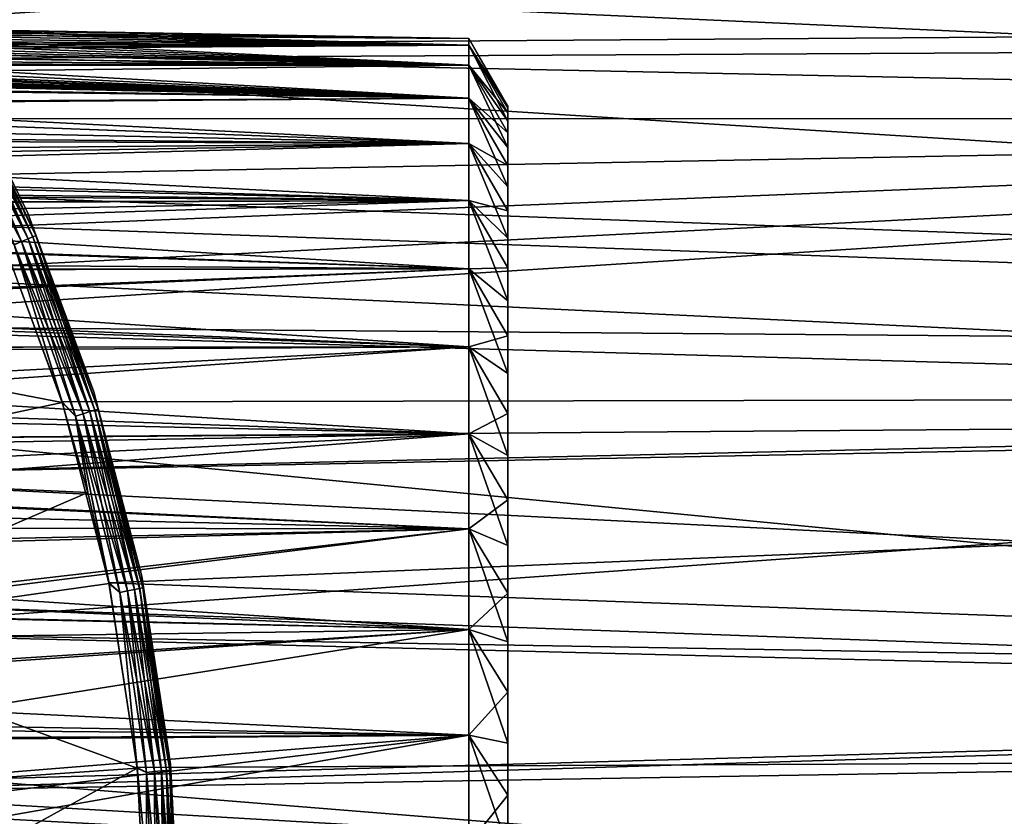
# Model space of a CAD drawing. Header units: millimetres. Extents: x -100 to 100, y -64 to 136.
# Tile 385 of 530: x 26 to 40, y 2 to 14. Entities that reach past the tile are written whole.
import ezdxf

# ---------------------------------------------------------------- set-up
doc = ezdxf.new("R2010")
doc.units = ezdxf.units.MM
doc.header["$LTSCALE"] = 159.143519
for name, color, linetype in [('113', 7, 'CONTINUOUS'), ('256', 7, 'CONTINUOUS'), ('263', 7, 'CONTINUOUS'), ('356', 7, 'CONTINUOUS'), ('357', 7, 'CONTINUOUS'), ('361', 7, 'CONTINUOUS'), ('363', 7, 'CONTINUOUS'), ('397', 7, 'CONTINUOUS'), ('407', 7, 'CONTINUOUS'), ('412', 7, 'CONTINUOUS'), ('437', 7, 'CONTINUOUS')]:
    doc.layers.add(name, color=color, linetype=linetype)

msp = doc.modelspace()

# ---------------------------------------------------------------- linework, layer by layer
at = {"layer": '113', "color": 7, "linetype": 'CONTINUOUS', "true_color": 0x8c979c}
for points in [[(23.547, 13.843, 0.435), (23.525, 13.836, 0.63), (32.417, 13.695, 0), (23.547, 13.843, 0.435)], [(23.525, 13.836, -0.627), (23.546, 13.843, -0.437), (32.417, 13.595, -1.651), (23.525, 13.836, -0.627)], [(23.546, 13.843, -0.437), (23.566, 13.85, 0.002), (32.417, 13.695, 0), (23.546, 13.843, -0.437)], [(32.417, 13.595, -1.651), (23.546, 13.843, -0.437), (32.417, 13.695, 0), (32.417, 13.595, -1.651)], [(23.566, 13.85, 0.002), (23.547, 13.843, 0.435), (32.417, 13.695, 0), (23.566, 13.85, 0.002)], [(22.491, 13.66, -2.396), (22.779, 13.708, -2.071), (32.417, 13.297, -3.277), (22.491, 13.66, -2.396)], [(22.803, 13.712, 2.043), (22.514, 13.664, 2.372), (32.417, 13.595, 1.651), (22.803, 13.712, 2.043)], [(22.779, 13.708, -2.071), (23.081, 13.755, -1.691), (32.417, 13.297, -3.277), (22.779, 13.708, -2.071)], [(23.099, 13.757, 1.668), (22.803, 13.712, 2.043), (32.417, 13.595, 1.651), (23.099, 13.757, 1.668)], [(23.081, 13.755, -1.691), (23.404, 13.797, -1.243), (32.417, 13.595, -1.651), (23.081, 13.755, -1.691)], [(32.417, 13.297, -3.277), (23.081, 13.755, -1.691), (32.417, 13.595, -1.651), (32.417, 13.297, -3.277)], [(23.404, 13.797, 1.243), (23.099, 13.757, 1.668), (32.417, 13.695, 0), (23.404, 13.797, 1.243)], [(32.417, 13.695, 0), (23.099, 13.757, 1.668), (32.417, 13.595, 1.651), (32.417, 13.695, 0)], [(23.525, 13.836, 0.63), (23.404, 13.797, 1.243), (32.417, 13.695, 0), (23.525, 13.836, 0.63)], [(23.404, 13.797, -1.243), (23.525, 13.836, -0.627), (32.417, 13.595, -1.651), (23.404, 13.797, -1.243)], [(21.652, 13.521, -3.15), (21.93, 13.565, -2.93), (32.417, 13.297, -3.277), (21.652, 13.521, -3.15)], [(21.95, 13.569, 2.912), (21.67, 13.524, 3.136), (32.417, 13.595, 1.651), (21.95, 13.569, 2.912)], [(32.417, 13.595, 1.651), (21.67, 13.524, 3.136), (32.417, 13.297, 3.277), (32.417, 13.595, 1.651)], [(21.93, 13.565, -2.93), (22.209, 13.612, -2.68), (32.417, 13.297, -3.277), (21.93, 13.565, -2.93)], [(22.23, 13.616, 2.659), (21.95, 13.569, 2.912), (32.417, 13.595, 1.651), (22.23, 13.616, 2.659)], [(22.209, 13.612, -2.68), (22.491, 13.66, -2.396), (32.417, 13.297, -3.277), (22.209, 13.612, -2.68)], [(22.514, 13.664, 2.372), (22.23, 13.616, 2.659), (32.417, 13.595, 1.651), (22.514, 13.664, 2.372)], [(20.528, 13.375, -3.793), (21.095, 13.441, -3.515), (32.417, 12.805, -4.857), (20.528, 13.375, -3.793)], [(21.109, 13.443, 3.507), (20.543, 13.376, 3.788), (32.417, 13.297, 3.277), (21.109, 13.443, 3.507)], [(21.095, 13.441, -3.515), (21.652, 13.521, -3.15), (32.417, 13.297, -3.277), (21.095, 13.441, -3.515)], [(32.417, 12.805, -4.857), (21.095, 13.441, -3.515), (32.417, 13.297, -3.277), (32.417, 12.805, -4.857)], [(21.67, 13.524, 3.136), (21.109, 13.443, 3.507), (32.417, 13.297, 3.277), (21.67, 13.524, 3.136)], [(14.372, 13.038, -5.126), (14.395, 13.25, -4.551), (32.417, 12.805, -4.857), (14.372, 13.038, -5.126)], [(14.395, 13.331, -4.308), (16.594, 13.313, -4.239), (32.417, 12.805, -4.857), (14.395, 13.331, -4.308)], [(14.395, 13.291, -4.43), (14.395, 13.331, -4.308), (32.417, 12.805, -4.857), (14.395, 13.291, -4.43)], [(14.395, 13.25, -4.551), (14.395, 13.291, -4.43), (32.417, 12.805, -4.857), (14.395, 13.25, -4.551)], [(16.594, 13.313, -4.239), (18.792, 13.294, -4.171), (32.417, 12.805, -4.857), (16.594, 13.313, -4.239)], [(18.792, 13.294, 4.171), (17.739, 13.125, 4.731), (32.417, 13.297, 3.277), (18.792, 13.294, 4.171)], [(32.417, 13.297, 3.277), (17.739, 13.125, 4.731), (32.417, 12.805, 4.857), (32.417, 13.297, 3.277)], [(19.377, 13.3, 4.117), (18.792, 13.294, 4.171), (32.417, 13.297, 3.277), (19.377, 13.3, 4.117)], [(18.792, 13.294, -4.171), (19.37, 13.3, -4.118), (32.417, 12.805, -4.857), (18.792, 13.294, -4.171)], [(19.37, 13.3, -4.118), (19.951, 13.327, -3.993), (32.417, 12.805, -4.857), (19.37, 13.3, -4.118)], [(19.964, 13.328, 3.99), (19.377, 13.3, 4.117), (32.417, 13.297, 3.277), (19.964, 13.328, 3.99)], [(19.951, 13.327, -3.993), (20.528, 13.375, -3.793), (32.417, 12.805, -4.857), (19.951, 13.327, -3.993)], [(20.543, 13.376, 3.788), (19.964, 13.328, 3.99), (32.417, 13.297, 3.277), (20.543, 13.376, 3.788)], [(17.739, 13.125, 4.731), (17.614, 13.027, 4.999), (32.417, 12.805, 4.857), (17.739, 13.125, 4.731)], [(14.301, 12.795, -5.71), (14.372, 13.038, -5.126), (32.417, 12.126, -6.364), (14.301, 12.795, -5.71)], [(32.417, 12.126, -6.364), (14.372, 13.038, -5.126), (32.417, 12.805, -4.857), (32.417, 12.126, -6.364)], [(17.614, 13.027, 4.999), (17.19, 12.718, 5.758), (32.417, 12.805, 4.857), (17.614, 13.027, 4.999)], [(14.177, 12.515, -6.305), (14.301, 12.795, -5.71), (32.417, 12.126, -6.364), (14.177, 12.515, -6.305)], [(17.144, 12.686, 5.831), (16.504, 12.258, 6.707), (32.417, 12.126, 6.364), (17.144, 12.686, 5.831)], [(17.19, 12.718, 5.758), (17.144, 12.686, 5.831), (32.417, 12.805, 4.857), (17.19, 12.718, 5.758)], [(32.417, 12.805, 4.857), (17.144, 12.686, 5.831), (32.417, 12.126, 6.364), (32.417, 12.805, 4.857)], [(13.998, 12.194, -6.911), (14.177, 12.515, -6.305), (32.417, 12.126, -6.364), (13.998, 12.194, -6.911)], [(16.504, 12.258, 6.707), (16.072, 11.984, 7.199), (32.417, 12.126, 6.364), (16.504, 12.258, 6.707)], [(13.758, 11.827, -7.53), (13.998, 12.194, -6.911), (32.417, 11.271, -7.78), (13.758, 11.827, -7.53)], [(32.417, 11.271, -7.78), (13.998, 12.194, -6.911), (32.417, 12.126, -6.364), (32.417, 11.271, -7.78)], [(15.841, 11.841, 7.44), (15.563, 11.671, 7.713), (32.417, 12.126, 6.364), (15.841, 11.841, 7.44)], [(32.417, 12.126, 6.364), (15.563, 11.671, 7.713), (32.417, 11.271, 7.78), (32.417, 12.126, 6.364)], [(16.072, 11.984, 7.199), (15.841, 11.841, 7.44), (32.417, 12.126, 6.364), (16.072, 11.984, 7.199)], [(13.45, 11.409, -8.159), (13.758, 11.827, -7.53), (32.417, 11.271, -7.78), (13.45, 11.409, -8.159)], [(15.563, 11.671, 7.713), (15.904, 11.46, 8.013), (32.417, 11.271, 7.78), (15.563, 11.671, 7.713)], [(13.069, 10.932, -8.798), (13.45, 11.409, -8.159), (32.417, 10.251, -9.082), (13.069, 10.932, -8.798)], [(32.417, 10.251, -9.082), (13.45, 11.409, -8.159), (32.417, 11.271, -7.78), (32.417, 10.251, -9.082)], [(15.904, 11.46, 8.013), (16.276, 11.234, 8.315), (32.417, 11.271, 7.78), (15.904, 11.46, 8.013)], [(16.276, 11.234, 8.315), (16.308, 11.215, 8.34), (32.417, 11.271, 7.78), (16.276, 11.234, 8.315)], [(16.308, 11.215, 8.34), (16.667, 10.99, 8.625), (32.417, 11.271, 7.78), (16.308, 11.215, 8.34)], [(16.667, 10.99, 8.625), (16.996, 10.763, 8.897), (32.417, 11.271, 7.78), (16.667, 10.99, 8.625)], [(32.417, 11.271, 7.78), (16.996, 10.763, 8.897), (32.417, 10.251, 9.082), (32.417, 11.271, 7.78)], [(12.604, 10.389, -9.445), (13.069, 10.932, -8.798), (32.417, 10.251, -9.082), (12.604, 10.389, -9.445)], [(16.996, 10.763, 8.897), (17.681, 10.247, 9.469), (32.417, 10.251, 9.082), (16.996, 10.763, 8.897)], [(12.049, 9.771, -10.097), (12.604, 10.389, -9.445), (32.417, 9.082, -10.251), (12.049, 9.771, -10.097)], [(32.417, 9.082, -10.251), (12.604, 10.389, -9.445), (32.417, 10.251, -9.082), (32.417, 9.082, -10.251)], [(17.681, 10.247, 9.469), (17.712, 10.223, 9.494), (32.417, 10.251, 9.082), (17.681, 10.247, 9.469)], [(17.712, 10.223, 9.494), (18.384, 9.685, 10.026), (32.417, 10.251, 9.082), (17.712, 10.223, 9.494)], [(18.384, 9.685, 10.026), (18.427, 9.649, 10.06), (32.417, 10.251, 9.082), (18.384, 9.685, 10.026)], [(32.417, 10.251, 9.082), (18.427, 9.649, 10.06), (32.417, 9.082, 10.251), (32.417, 10.251, 9.082)], [(11.394, 9.068, -10.748), (12.049, 9.771, -10.097), (32.417, 9.082, -10.251), (11.394, 9.068, -10.748)], [(18.427, 9.649, 10.06), (19.086, 9.075, 10.565), (32.417, 9.082, 10.251), (18.427, 9.649, 10.06)], [(10.638, 8.275, -11.386), (11.394, 9.068, -10.748), (32.417, 7.78, -11.271), (10.638, 8.275, -11.386)], [(32.417, 7.78, -11.271), (11.394, 9.068, -10.748), (32.417, 9.082, -10.251), (32.417, 7.78, -11.271)], [(19.086, 9.075, 10.565), (19.158, 9.009, 10.62), (32.417, 9.082, 10.251), (19.086, 9.075, 10.565)], [(19.158, 9.009, 10.62), (19.766, 8.42, 11.08), (32.417, 9.082, 10.251), (19.158, 9.009, 10.62)], [(19.766, 8.42, 11.08), (19.963, 8.217, 11.227), (32.417, 9.082, 10.251), (19.766, 8.42, 11.08)], [(32.417, 9.082, 10.251), (19.963, 8.217, 11.227), (32.417, 7.78, 11.271), (32.417, 9.082, 10.251)], [(9.777, 7.383, -12.001), (10.638, 8.275, -11.386), (32.417, 7.78, -11.271), (9.777, 7.383, -12.001)], [(19.963, 8.217, 11.227), (20.437, 7.695, 11.581), (32.417, 7.78, 11.271), (19.963, 8.217, 11.227)], [(32.417, 6.364, -12.126), (9.777, 7.383, -12.001), (32.417, 7.78, -11.271), (32.417, 6.364, -12.126)], [(20.437, 7.695, 11.581), (20.833, 7.221, 11.874), (32.417, 7.78, 11.271), (20.437, 7.695, 11.581)], [(20.833, 7.221, 11.874), (21.081, 6.902, 12.057), (32.417, 7.78, 11.271), (20.833, 7.221, 11.874)], [(32.417, 7.78, 11.271), (21.081, 6.902, 12.057), (32.417, 6.364, 12.126), (32.417, 7.78, 11.271)], [(9.305, 6.893, -12.298), (9.777, 7.383, -12.001), (32.417, 6.364, -12.126), (9.305, 6.893, -12.298)], [(8.823, 6.389, -12.577), (9.305, 6.893, -12.298), (32.417, 6.364, -12.126), (8.823, 6.389, -12.577)], [(21.081, 6.902, 12.057), (21.623, 6.136, 12.454), (32.417, 6.364, 12.126), (21.081, 6.902, 12.057)], [(8.345, 5.884, -12.83), (8.823, 6.389, -12.577), (32.417, 4.857, -12.805), (8.345, 5.884, -12.83)], [(32.417, 4.857, -12.805), (8.823, 6.389, -12.577), (32.417, 6.364, -12.126), (32.417, 4.857, -12.805)], [(21.623, 6.136, 12.454), (21.666, 6.07, 12.485), (32.417, 6.364, 12.126), (21.623, 6.136, 12.454)], [(21.666, 6.07, 12.485), (22.202, 5.176, 12.872), (32.417, 6.364, 12.126), (21.666, 6.07, 12.485)], [(22.202, 5.176, 12.872), (22.246, 5.097, 12.903), (32.417, 6.364, 12.126), (22.202, 5.176, 12.872)], [(32.417, 6.364, 12.126), (22.246, 5.097, 12.903), (32.417, 4.857, 12.805), (32.417, 6.364, 12.126)], [(7.892, 5.397, -13.051), (8.345, 5.884, -12.83), (32.417, 4.857, -12.805), (7.892, 5.397, -13.051)], [(7.098, 4.509, -13.399), (7.892, 5.397, -13.051), (32.417, 4.857, -12.805), (7.098, 4.509, -13.399)], [(22.246, 5.097, 12.903), (22.672, 4.231, 13.204), (32.417, 4.857, 12.805), (22.246, 5.097, 12.903)], [(32.417, 3.277, -13.297), (7.098, 4.509, -13.399), (32.417, 4.857, -12.805), (32.417, 3.277, -13.297)], [(22.672, 4.231, 13.204), (22.693, 4.183, 13.219), (32.417, 4.857, 12.805), (22.672, 4.231, 13.204)], [(22.693, 4.183, 13.219), (23.018, 3.358, 13.446), (32.417, 4.857, 12.805), (22.693, 4.183, 13.219)], [(32.417, 4.857, 12.805), (23.018, 3.358, 13.446), (32.417, 3.277, 13.297), (32.417, 4.857, 12.805)], [(6.46, 3.744, -13.644), (7.098, 4.509, -13.399), (32.417, 3.277, -13.297), (6.46, 3.744, -13.644)], [(5.946, 3.068, -13.821), (6.46, 3.744, -13.644), (32.417, 3.277, -13.297), (5.946, 3.068, -13.821)], [(32.417, 1.651, -13.595), (5.946, 3.068, -13.821), (32.417, 3.277, -13.297), (32.417, 1.651, -13.595)], [(23.018, 3.358, 13.446), (23.06, 3.232, 13.476), (32.417, 3.277, 13.297), (23.018, 3.358, 13.446)], [(23.06, 3.232, 13.476), (23.264, 2.538, 13.62), (32.417, 3.277, 13.297), (23.06, 3.232, 13.476)], [(23.264, 2.538, 13.62), (23.348, 2.181, 13.681), (32.417, 3.277, 13.297), (23.264, 2.538, 13.62)], [(23.348, 2.181, 13.681), (23.437, 1.707, 13.746), (32.417, 3.277, 13.297), (23.348, 2.181, 13.681)], [(32.417, 3.277, 13.297), (23.437, 1.707, 13.746), (32.417, 1.651, 13.595), (32.417, 3.277, 13.297)], [(5.544, 2.47, -13.947), (5.946, 3.068, -13.821), (32.417, 1.651, -13.595), (5.544, 2.47, -13.947)], [(5.242, 1.943, -14.036), (5.544, 2.47, -13.947), (32.417, 1.651, -13.595), (5.242, 1.943, -14.036)]]:
    msp.add_3dface(points, dxfattribs=at)
at = {"layer": '256', "linetype": 'CONTINUOUS'}
for points in [[(33, 12.685, 0), (33, 12.66, 0.796), (33, 12.66, -0.796), (33, 12.685, 0)], [(33, 12.66, 0.796), (33, 12.585, 1.59), (33, 12.66, -0.796), (33, 12.66, 0.796)], [(33, 12.66, -0.796), (33, 12.585, 1.59), (33, 12.585, -1.59), (33, 12.66, -0.796)], [(33, 12.585, 1.59), (33, 12.46, 2.377), (33, 12.585, -1.59), (33, 12.585, 1.59)], [(33, 12.585, -1.59), (33, 12.46, 2.377), (33, 12.46, -2.377), (33, 12.585, -1.59)], [(33, 12.46, 2.377), (33, 12.286, 3.154), (33, 12.46, -2.377), (33, 12.46, 2.377)], [(33, 12.46, -2.377), (33, 12.286, 3.154), (33, 12.286, -3.154), (33, 12.46, -2.377)], [(33, 12.286, 3.154), (33, 12.064, 3.92), (33, 12.286, -3.154), (33, 12.286, 3.154)], [(33, 12.286, -3.154), (33, 12.064, 3.92), (33, 12.064, -3.92), (33, 12.286, -3.154)], [(33, 12.064, 3.92), (33, 11.794, 4.67), (33, 12.064, -3.92), (33, 12.064, 3.92)], [(33, 12.064, -3.92), (33, 11.794, 4.67), (33, 11.794, -4.67), (33, 12.064, -3.92)], [(33, 11.794, 4.67), (33, 11.478, 5.401), (33, 11.794, -4.67), (33, 11.794, 4.67)], [(33, 11.794, -4.67), (33, 11.478, 5.401), (33, 11.478, -5.401), (33, 11.794, -4.67)], [(33, 11.478, 5.401), (33, 11.116, 6.111), (33, 11.478, -5.401), (33, 11.478, 5.401)], [(33, 11.478, -5.401), (33, 11.116, 6.111), (33, 11.116, -6.111), (33, 11.478, -5.401)], [(33, 11.116, 6.111), (33, 10.71, 6.797), (33, 11.116, -6.111), (33, 11.116, 6.111)], [(33, 11.116, -6.111), (33, 10.71, 6.797), (33, 10.71, -6.797), (33, 11.116, -6.111)], [(33, 10.71, 6.797), (33, 10.263, 7.456), (33, 10.71, -6.797), (33, 10.71, 6.797)], [(33, 10.71, -6.797), (33, 10.263, 7.456), (33, 10.263, -7.456), (33, 10.71, -6.797)], [(33, 10.263, 7.456), (33, 9.774, 8.086), (33, 10.263, -7.456), (33, 10.263, 7.456)], [(33, 10.263, -7.456), (33, 9.774, 8.086), (33, 9.774, -8.086), (33, 10.263, -7.456)], [(33, 9.774, 8.086), (33, 9.247, 8.684), (33, 9.774, -8.086), (33, 9.774, 8.086)], [(33, 9.774, -8.086), (33, 9.247, 8.684), (33, 9.247, -8.684), (33, 9.774, -8.086)], [(33, 9.247, 8.684), (33, 8.684, 9.247), (33, 9.247, -8.684), (33, 9.247, 8.684)], [(33, 9.247, -8.684), (33, 8.684, 9.247), (33, 8.684, -9.247), (33, 9.247, -8.684)], [(33, 8.684, 9.247), (33, 8.086, 9.774), (33, 8.684, -9.247), (33, 8.684, 9.247)], [(33, 8.684, -9.247), (33, 8.086, 9.774), (33, 8.086, -9.774), (33, 8.684, -9.247)], [(33, 8.086, 9.774), (33, 7.456, 10.262), (33, 8.086, -9.774), (33, 8.086, 9.774)], [(33, 8.086, -9.774), (33, 7.456, 10.262), (33, 7.456, -10.262), (33, 8.086, -9.774)], [(33, 7.456, 10.262), (33, 6.797, 10.71), (33, 7.456, -10.262), (33, 7.456, 10.262)], [(33, 7.456, -10.262), (33, 6.797, 10.71), (33, 6.797, -10.71), (33, 7.456, -10.262)], [(33, 6.797, 10.71), (33, 6.111, 11.116), (33, 6.797, -10.71), (33, 6.797, 10.71)], [(33, 6.797, -10.71), (33, 6.111, 11.116), (33, 6.111, -11.116), (33, 6.797, -10.71)], [(33, 6.111, 11.116), (33, 5.401, 11.478), (33, 6.111, -11.116), (33, 6.111, 11.116)], [(33, 6.111, -11.116), (33, 5.401, 11.478), (33, 5.401, -11.478), (33, 6.111, -11.116)], [(33, 5.401, 11.478), (33, 4.67, 11.794), (33, 5.401, -11.478), (33, 5.401, 11.478)], [(33, 5.401, -11.478), (33, 4.67, 11.794), (33, 4.67, -11.794), (33, 5.401, -11.478)], [(33, 4.67, 11.794), (33, 3.92, 12.064), (33, 4.67, -11.794), (33, 4.67, 11.794)], [(33, 4.67, -11.794), (33, 3.92, 12.064), (33, 3.92, -12.064), (33, 4.67, -11.794)], [(33, 3.92, 12.064), (33, 3.154, 12.286), (33, 3.92, -12.064), (33, 3.92, 12.064)], [(33, 3.92, -12.064), (33, 3.154, 12.286), (33, 3.154, -12.286), (33, 3.92, -12.064)], [(33, 3.154, 12.286), (33, 2.377, 12.46), (33, 3.154, -12.286), (33, 3.154, 12.286)], [(33, 3.154, -12.286), (33, 2.377, 12.46), (33, 2.377, -12.46), (33, 3.154, -12.286)], [(33, 2.377, 12.46), (33, 1.59, 12.585), (33, 2.377, -12.46), (33, 2.377, 12.46)], [(33, 2.377, -12.46), (33, 1.59, 12.585), (33, 1.59, -12.585), (33, 2.377, -12.46)]]:
    msp.add_3dface(points, dxfattribs=at)
at = {"layer": '263', "linetype": 'CONTINUOUS'}
for points in [[(32.417, 13.595, -1.651), (32.417, 13.695, 0), (33, 12.66, -0.796), (32.417, 13.595, -1.651)], [(32.417, 13.695, 0), (32.417, 13.595, 1.651), (33, 12.685, 0), (32.417, 13.695, 0)], [(32.417, 13.695, 0), (33, 12.685, 0), (33, 12.66, -0.796), (32.417, 13.695, 0)], [(32.417, 13.297, -3.277), (32.417, 13.595, -1.651), (33, 12.46, -2.377), (32.417, 13.297, -3.277)], [(32.417, 13.595, -1.651), (33, 12.66, -0.796), (33, 12.585, -1.59), (32.417, 13.595, -1.651)], [(32.417, 13.595, -1.651), (33, 12.585, -1.59), (33, 12.46, -2.377), (32.417, 13.595, -1.651)], [(32.417, 13.595, 1.651), (32.417, 13.297, 3.277), (33, 12.585, 1.59), (32.417, 13.595, 1.651)], [(32.417, 13.595, 1.651), (33, 12.585, 1.59), (33, 12.66, 0.796), (32.417, 13.595, 1.651)], [(32.417, 13.595, 1.651), (33, 12.66, 0.796), (33, 12.685, 0), (32.417, 13.595, 1.651)], [(32.417, 12.805, -4.857), (32.417, 13.297, -3.277), (33, 12.064, -3.92), (32.417, 12.805, -4.857)], [(32.417, 13.297, -3.277), (33, 12.46, -2.377), (33, 12.286, -3.154), (32.417, 13.297, -3.277)], [(32.417, 13.297, -3.277), (33, 12.286, -3.154), (33, 12.064, -3.92), (32.417, 13.297, -3.277)], [(32.417, 13.297, 3.277), (32.417, 12.805, 4.857), (33, 12.286, 3.154), (32.417, 13.297, 3.277)], [(32.417, 13.297, 3.277), (33, 12.286, 3.154), (33, 12.46, 2.377), (32.417, 13.297, 3.277)], [(32.417, 13.297, 3.277), (33, 12.46, 2.377), (33, 12.585, 1.59), (32.417, 13.297, 3.277)], [(32.417, 12.126, -6.364), (32.417, 12.805, -4.857), (33, 11.478, -5.401), (32.417, 12.126, -6.364)], [(32.417, 12.805, -4.857), (33, 12.064, -3.92), (33, 11.794, -4.67), (32.417, 12.805, -4.857)], [(32.417, 12.805, -4.857), (33, 11.794, -4.67), (33, 11.478, -5.401), (32.417, 12.805, -4.857)], [(32.417, 12.805, 4.857), (32.417, 12.126, 6.364), (33, 11.794, 4.67), (32.417, 12.805, 4.857)], [(32.417, 12.805, 4.857), (33, 11.794, 4.67), (33, 12.064, 3.92), (32.417, 12.805, 4.857)], [(32.417, 12.805, 4.857), (33, 12.064, 3.92), (33, 12.286, 3.154), (32.417, 12.805, 4.857)], [(32.417, 11.271, -7.78), (32.417, 12.126, -6.364), (33, 10.71, -6.797), (32.417, 11.271, -7.78)], [(32.417, 12.126, -6.364), (33, 11.478, -5.401), (33, 11.116, -6.111), (32.417, 12.126, -6.364)], [(32.417, 12.126, -6.364), (33, 11.116, -6.111), (33, 10.71, -6.797), (32.417, 12.126, -6.364)], [(32.417, 12.126, 6.364), (32.417, 11.271, 7.78), (33, 11.116, 6.111), (32.417, 12.126, 6.364)], [(32.417, 12.126, 6.364), (33, 11.116, 6.111), (33, 11.478, 5.401), (32.417, 12.126, 6.364)], [(32.417, 12.126, 6.364), (33, 11.478, 5.401), (33, 11.794, 4.67), (32.417, 12.126, 6.364)], [(32.417, 10.251, -9.082), (32.417, 11.271, -7.78), (33, 9.774, -8.086), (32.417, 10.251, -9.082)], [(32.417, 11.271, -7.78), (33, 10.71, -6.797), (33, 10.263, -7.456), (32.417, 11.271, -7.78)], [(32.417, 11.271, -7.78), (33, 10.263, -7.456), (33, 9.774, -8.086), (32.417, 11.271, -7.78)], [(32.417, 11.271, 7.78), (32.417, 10.251, 9.082), (33, 10.263, 7.456), (32.417, 11.271, 7.78)], [(32.417, 11.271, 7.78), (33, 10.263, 7.456), (33, 10.71, 6.797), (32.417, 11.271, 7.78)], [(32.417, 11.271, 7.78), (33, 10.71, 6.797), (33, 11.116, 6.111), (32.417, 11.271, 7.78)], [(32.417, 10.251, 9.082), (33, 9.774, 8.086), (33, 10.263, 7.456), (32.417, 10.251, 9.082)], [(32.417, 9.082, -10.251), (32.417, 10.251, -9.082), (33, 8.684, -9.247), (32.417, 9.082, -10.251)], [(32.417, 10.251, -9.082), (33, 9.774, -8.086), (33, 9.247, -8.684), (32.417, 10.251, -9.082)], [(32.417, 10.251, -9.082), (33, 9.247, -8.684), (33, 8.684, -9.247), (32.417, 10.251, -9.082)], [(32.417, 10.251, 9.082), (32.417, 9.082, 10.251), (33, 9.247, 8.684), (32.417, 10.251, 9.082)], [(32.417, 10.251, 9.082), (33, 9.247, 8.684), (33, 9.774, 8.086), (32.417, 10.251, 9.082)], [(32.417, 9.082, 10.251), (33, 8.684, 9.247), (33, 9.247, 8.684), (32.417, 9.082, 10.251)], [(32.417, 7.78, -11.271), (32.417, 9.082, -10.251), (33, 7.456, -10.262), (32.417, 7.78, -11.271)], [(32.417, 9.082, -10.251), (33, 8.684, -9.247), (33, 8.086, -9.774), (32.417, 9.082, -10.251)], [(32.417, 9.082, -10.251), (33, 8.086, -9.774), (33, 7.456, -10.262), (32.417, 9.082, -10.251)], [(32.417, 9.082, 10.251), (32.417, 7.78, 11.271), (33, 8.086, 9.774), (32.417, 9.082, 10.251)], [(32.417, 9.082, 10.251), (33, 8.086, 9.774), (33, 8.684, 9.247), (32.417, 9.082, 10.251)], [(32.417, 7.78, 11.271), (33, 7.456, 10.262), (33, 8.086, 9.774), (32.417, 7.78, 11.271)], [(32.417, 6.364, -12.126), (32.417, 7.78, -11.271), (33, 6.111, -11.116), (32.417, 6.364, -12.126)], [(32.417, 7.78, -11.271), (33, 7.456, -10.262), (33, 6.797, -10.71), (32.417, 7.78, -11.271)], [(32.417, 7.78, -11.271), (33, 6.797, -10.71), (33, 6.111, -11.116), (32.417, 7.78, -11.271)], [(32.417, 7.78, 11.271), (32.417, 6.364, 12.126), (33, 6.797, 10.71), (32.417, 7.78, 11.271)], [(32.417, 7.78, 11.271), (33, 6.797, 10.71), (33, 7.456, 10.262), (32.417, 7.78, 11.271)], [(32.417, 6.364, 12.126), (33, 6.111, 11.116), (33, 6.797, 10.71), (32.417, 6.364, 12.126)], [(32.417, 4.857, -12.805), (32.417, 6.364, -12.126), (33, 4.67, -11.794), (32.417, 4.857, -12.805)], [(32.417, 6.364, -12.126), (33, 6.111, -11.116), (33, 5.401, -11.478), (32.417, 6.364, -12.126)], [(32.417, 6.364, -12.126), (33, 5.401, -11.478), (33, 4.67, -11.794), (32.417, 6.364, -12.126)], [(32.417, 6.364, 12.126), (32.417, 4.857, 12.805), (33, 5.401, 11.478), (32.417, 6.364, 12.126)], [(32.417, 6.364, 12.126), (33, 5.401, 11.478), (33, 6.111, 11.116), (32.417, 6.364, 12.126)], [(32.417, 4.857, 12.805), (33, 4.67, 11.794), (33, 5.401, 11.478), (32.417, 4.857, 12.805)], [(32.417, 3.277, -13.297), (32.417, 4.857, -12.805), (33, 3.154, -12.286), (32.417, 3.277, -13.297)], [(32.417, 4.857, -12.805), (33, 4.67, -11.794), (33, 3.92, -12.064), (32.417, 4.857, -12.805)], [(32.417, 4.857, -12.805), (33, 3.92, -12.064), (33, 3.154, -12.286), (32.417, 4.857, -12.805)], [(32.417, 4.857, 12.805), (32.417, 3.277, 13.297), (33, 3.92, 12.064), (32.417, 4.857, 12.805)], [(32.417, 4.857, 12.805), (33, 3.92, 12.064), (33, 4.67, 11.794), (32.417, 4.857, 12.805)], [(32.417, 3.277, 13.297), (33, 3.154, 12.286), (33, 3.92, 12.064), (32.417, 3.277, 13.297)], [(32.417, 1.651, -13.595), (32.417, 3.277, -13.297), (33, 1.59, -12.585), (32.417, 1.651, -13.595)], [(32.417, 3.277, -13.297), (33, 3.154, -12.286), (33, 2.377, -12.46), (32.417, 3.277, -13.297)], [(32.417, 3.277, -13.297), (33, 2.377, -12.46), (33, 1.59, -12.585), (32.417, 3.277, -13.297)], [(32.417, 3.277, 13.297), (32.417, 1.651, 13.595), (33, 2.377, 12.46), (32.417, 3.277, 13.297)], [(32.417, 3.277, 13.297), (33, 2.377, 12.46), (33, 3.154, 12.286), (32.417, 3.277, 13.297)], [(32.417, 1.651, 13.595), (33, 1.59, 12.585), (33, 2.377, 12.46), (32.417, 1.651, 13.595)]]:
    msp.add_3dface(points, dxfattribs=at)
at = {"layer": '356', "color": 7, "linetype": 'CONTINUOUS', "true_color": 0x323232}
for points in [[(24.569, 13.637, 47.2), (25.823, 11.081, 47.2), (24.569, 13.637, 46.2), (24.569, 13.637, 47.2)], [(24.569, 13.637, 46.2), (25.823, 11.081, 47.2), (25.823, 11.081, 46.2), (24.569, 13.637, 46.2)], [(25.823, 11.081, 47.2), (26.811, 8.412, 47.2), (25.823, 11.081, 46.2), (25.823, 11.081, 47.2)], [(25.823, 11.081, 46.2), (26.811, 8.412, 47.2), (26.811, 8.412, 46.2), (25.823, 11.081, 46.2)], [(26.811, 8.412, 47.2), (27.525, 5.656, 47.2), (26.811, 8.412, 46.2), (26.811, 8.412, 47.2)], [(26.811, 8.412, 46.2), (27.525, 5.656, 47.2), (27.525, 5.656, 46.2), (26.811, 8.412, 46.2)], [(27.525, 5.656, 47.2), (27.956, 2.843, 47.2), (27.525, 5.656, 46.2), (27.525, 5.656, 47.2)], [(27.525, 5.656, 46.2), (27.956, 2.843, 47.2), (27.956, 2.843, 46.2), (27.525, 5.656, 46.2)], [(27.956, 2.843, 47.2), (28.1, 0, 47.2), (27.956, 2.843, 46.2), (27.956, 2.843, 47.2)], [(27.956, 2.843, 46.2), (28.1, 0, 47.2), (28.1, 0, 46.2), (27.956, 2.843, 46.2)]]:
    msp.add_3dface(points, dxfattribs=at)
at = {"layer": '357', "color": 7, "linetype": 'CONTINUOUS', "true_color": 0x323232}
for points in [[(25.367, 10.875, 47.7), (20.33, 9.406, 47.7), (26.337, 8.253, 47.7), (25.367, 10.875, 47.7)], [(20.33, 9.406, 47.7), (21.227, 7.152, 47.7), (26.337, 8.253, 47.7), (20.33, 9.406, 47.7)], [(26.337, 8.253, 47.7), (21.227, 7.152, 47.7), (26.722, 6.907, 47.7), (26.337, 8.253, 47.7)], [(21.227, 7.152, 47.7), (21.876, 4.815, 47.7), (26.722, 6.907, 47.7), (21.227, 7.152, 47.7)], [(26.722, 6.907, 47.7), (21.876, 4.815, 47.7), (27.037, 5.544, 47.7), (26.722, 6.907, 47.7)], [(27.037, 5.544, 47.7), (21.876, 4.815, 47.7), (27.46, 2.781, 47.7), (27.037, 5.544, 47.7)], [(21.876, 4.815, 47.7), (22.269, 2.422, 47.7), (27.46, 2.781, 47.7), (21.876, 4.815, 47.7)], [(22.269, 2.422, 47.7), (22.4, 0, 47.7), (27.46, 2.781, 47.7), (22.269, 2.422, 47.7)], [(27.46, 2.781, 47.7), (22.4, 0, 47.7), (27.6, 0, 47.7), (27.46, 2.781, 47.7)]]:
    msp.add_3dface(points, dxfattribs=at)
at = {"layer": '361', "color": 7, "linetype": 'CONTINUOUS', "true_color": 0x323232}
for points in [[(25.823, 11.081, 47.2), (24.569, 13.637, 47.2), (24.767, 13.238, 47.329), (25.823, 11.081, 47.2)], [(24.562, 13.128, 47.633), (25.73, 10.658, 47.633), (24.653, 13.177, 47.553), (24.562, 13.128, 47.633)], [(24.562, 13.128, 47.633), (25.619, 10.612, 47.683), (25.73, 10.658, 47.633), (24.562, 13.128, 47.633)], [(24.653, 13.177, 47.553), (25.826, 10.697, 47.553), (24.723, 13.215, 47.45), (24.653, 13.177, 47.553)], [(24.653, 13.177, 47.553), (25.73, 10.658, 47.633), (25.826, 10.697, 47.553), (24.653, 13.177, 47.553)], [(24.723, 13.215, 47.45), (25.899, 10.728, 47.45), (24.767, 13.238, 47.329), (24.723, 13.215, 47.45)], [(24.723, 13.215, 47.45), (25.826, 10.697, 47.553), (25.899, 10.728, 47.45), (24.723, 13.215, 47.45)], [(25.823, 11.081, 47.2), (24.767, 13.238, 47.329), (25.945, 10.747, 47.329), (25.823, 11.081, 47.2)], [(24.767, 13.238, 47.329), (25.899, 10.728, 47.45), (25.945, 10.747, 47.329), (24.767, 13.238, 47.329)], [(26.811, 8.412, 47.2), (25.823, 11.081, 47.2), (25.945, 10.747, 47.329), (26.811, 8.412, 47.2)], [(25.367, 10.875, 47.7), (26.337, 8.253, 47.7), (25.619, 10.612, 47.683), (25.367, 10.875, 47.7)], [(25.899, 10.728, 47.45), (26.826, 8.138, 47.45), (25.945, 10.747, 47.329), (25.899, 10.728, 47.45)], [(26.811, 8.412, 47.2), (25.945, 10.747, 47.329), (26.874, 8.152, 47.329), (26.811, 8.412, 47.2)], [(25.945, 10.747, 47.329), (26.826, 8.138, 47.45), (26.874, 8.152, 47.329), (25.945, 10.747, 47.329)], [(25.619, 10.612, 47.683), (26.535, 8.049, 47.683), (25.73, 10.658, 47.633), (25.619, 10.612, 47.683)], [(25.619, 10.612, 47.683), (26.337, 8.253, 47.7), (26.535, 8.049, 47.683), (25.619, 10.612, 47.683)], [(25.73, 10.658, 47.633), (26.651, 8.084, 47.633), (25.826, 10.697, 47.553), (25.73, 10.658, 47.633)], [(25.73, 10.658, 47.633), (26.535, 8.049, 47.683), (26.651, 8.084, 47.633), (25.73, 10.658, 47.633)], [(25.826, 10.697, 47.553), (26.75, 8.115, 47.553), (25.899, 10.728, 47.45), (25.826, 10.697, 47.553)], [(25.826, 10.697, 47.553), (26.651, 8.084, 47.633), (26.75, 8.115, 47.553), (25.826, 10.697, 47.553)], [(25.899, 10.728, 47.45), (26.75, 8.115, 47.553), (26.826, 8.138, 47.45), (25.899, 10.728, 47.45)], [(27.525, 5.656, 47.2), (26.811, 8.412, 47.2), (26.874, 8.152, 47.329), (27.525, 5.656, 47.2)], [(26.337, 8.253, 47.7), (26.722, 6.907, 47.7), (26.535, 8.049, 47.683), (26.337, 8.253, 47.7)], [(26.651, 8.084, 47.633), (27.315, 5.433, 47.633), (26.75, 8.115, 47.553), (26.651, 8.084, 47.633)], [(26.75, 8.115, 47.553), (27.417, 5.454, 47.553), (26.826, 8.138, 47.45), (26.75, 8.115, 47.553)], [(26.75, 8.115, 47.553), (27.315, 5.433, 47.633), (27.417, 5.454, 47.553), (26.75, 8.115, 47.553)], [(26.826, 8.138, 47.45), (27.495, 5.469, 47.45), (26.874, 8.152, 47.329), (26.826, 8.138, 47.45)], [(26.826, 8.138, 47.45), (27.417, 5.454, 47.553), (27.495, 5.469, 47.45), (26.826, 8.138, 47.45)], [(27.525, 5.656, 47.2), (26.874, 8.152, 47.329), (27.543, 5.479, 47.329), (27.525, 5.656, 47.2)], [(26.874, 8.152, 47.329), (27.495, 5.469, 47.45), (27.543, 5.479, 47.329), (26.874, 8.152, 47.329)], [(26.535, 8.049, 47.683), (27.197, 5.41, 47.683), (26.651, 8.084, 47.633), (26.535, 8.049, 47.683)], [(26.722, 6.907, 47.7), (27.037, 5.544, 47.7), (26.535, 8.049, 47.683), (26.722, 6.907, 47.7)], [(26.535, 8.049, 47.683), (27.037, 5.544, 47.7), (27.197, 5.41, 47.683), (26.535, 8.049, 47.683)], [(26.651, 8.084, 47.633), (27.197, 5.41, 47.683), (27.315, 5.433, 47.633), (26.651, 8.084, 47.633)], [(27.956, 2.843, 47.2), (27.525, 5.656, 47.2), (27.543, 5.479, 47.329), (27.956, 2.843, 47.2)], [(27.037, 5.544, 47.7), (27.46, 2.781, 47.7), (27.197, 5.41, 47.683), (27.037, 5.544, 47.7)], [(27.315, 5.433, 47.633), (27.716, 2.73, 47.633), (27.417, 5.454, 47.553), (27.315, 5.433, 47.633)], [(27.417, 5.454, 47.553), (27.819, 2.74, 47.553), (27.495, 5.469, 47.45), (27.417, 5.454, 47.553)], [(27.417, 5.454, 47.553), (27.716, 2.73, 47.633), (27.819, 2.74, 47.553), (27.417, 5.454, 47.553)], [(27.495, 5.469, 47.45), (27.898, 2.748, 47.45), (27.543, 5.479, 47.329), (27.495, 5.469, 47.45)], [(27.495, 5.469, 47.45), (27.819, 2.74, 47.553), (27.898, 2.748, 47.45), (27.495, 5.469, 47.45)], [(27.956, 2.843, 47.2), (27.543, 5.479, 47.329), (27.948, 2.753, 47.329), (27.956, 2.843, 47.2)], [(27.543, 5.479, 47.329), (27.898, 2.748, 47.45), (27.948, 2.753, 47.329), (27.543, 5.479, 47.329)], [(27.197, 5.41, 47.683), (27.596, 2.718, 47.683), (27.315, 5.433, 47.633), (27.197, 5.41, 47.683)], [(27.197, 5.41, 47.683), (27.46, 2.781, 47.7), (27.596, 2.718, 47.683), (27.197, 5.41, 47.683)], [(27.315, 5.433, 47.633), (27.596, 2.718, 47.683), (27.716, 2.73, 47.633), (27.315, 5.433, 47.633)], [(27.956, 2.843, 47.2), (27.948, 2.753, 47.329), (28.083, 0, 47.329), (27.956, 2.843, 47.2)], [(28.1, 0, 47.2), (27.956, 2.843, 47.2), (28.083, 0, 47.329), (28.1, 0, 47.2)], [(27.46, 2.781, 47.7), (27.6, 0, 47.7), (27.596, 2.718, 47.683), (27.46, 2.781, 47.7)], [(27.596, 2.718, 47.683), (27.729, 0, 47.683), (27.716, 2.73, 47.633), (27.596, 2.718, 47.683)], [(27.596, 2.718, 47.683), (27.6, 0, 47.7), (27.729, 0, 47.683), (27.596, 2.718, 47.683)], [(27.716, 2.73, 47.633), (27.85, 0, 47.633), (27.819, 2.74, 47.553), (27.716, 2.73, 47.633)], [(27.716, 2.73, 47.633), (27.729, 0, 47.683), (27.85, 0, 47.633), (27.716, 2.73, 47.633)], [(27.819, 2.74, 47.553), (27.954, 0, 47.553), (27.898, 2.748, 47.45), (27.819, 2.74, 47.553)], [(27.819, 2.74, 47.553), (27.85, 0, 47.633), (27.954, 0, 47.553), (27.819, 2.74, 47.553)], [(27.898, 2.748, 47.45), (28.033, 0, 47.45), (27.948, 2.753, 47.329), (27.898, 2.748, 47.45)], [(27.898, 2.748, 47.45), (27.954, 0, 47.553), (28.033, 0, 47.45), (27.898, 2.748, 47.45)], [(27.948, 2.753, 47.329), (28.033, 0, 47.45), (28.083, 0, 47.329), (27.948, 2.753, 47.329)]]:
    msp.add_3dface(points, dxfattribs=at)
at = {"layer": '363', "color": 7, "linetype": 'CONTINUOUS', "true_color": 0x323232}
for points in [[(24.569, 13.637, 46.2), (25.823, 11.081, 46.2), (24.767, 13.238, 46.071), (24.569, 13.637, 46.2)], [(24.455, 13.071, 45.717), (24.561, 13.128, 45.767), (25.73, 10.658, 45.767), (24.455, 13.071, 45.717)], [(24.653, 13.177, 45.846), (25.826, 10.697, 45.846), (24.561, 13.128, 45.767), (24.653, 13.177, 45.846)], [(24.561, 13.128, 45.767), (25.826, 10.697, 45.846), (25.73, 10.658, 45.767), (24.561, 13.128, 45.767)], [(24.723, 13.215, 45.95), (25.899, 10.728, 45.95), (24.653, 13.177, 45.846), (24.723, 13.215, 45.95)], [(24.653, 13.177, 45.846), (25.899, 10.728, 45.95), (25.826, 10.697, 45.846), (24.653, 13.177, 45.846)], [(24.767, 13.238, 46.071), (25.945, 10.747, 46.071), (24.723, 13.215, 45.95), (24.767, 13.238, 46.071)], [(24.723, 13.215, 45.95), (25.945, 10.747, 46.071), (25.899, 10.728, 45.95), (24.723, 13.215, 45.95)], [(24.767, 13.238, 46.071), (25.823, 11.081, 46.2), (25.945, 10.747, 46.071), (24.767, 13.238, 46.071)], [(25.618, 10.611, 45.717), (24.455, 13.071, 45.717), (25.73, 10.658, 45.767), (25.618, 10.611, 45.717)], [(25.823, 11.081, 46.2), (26.811, 8.412, 46.2), (25.945, 10.747, 46.071), (25.823, 11.081, 46.2)], [(26.334, 8.262, 45.7), (25.363, 10.884, 45.7), (25.618, 10.611, 45.717), (26.334, 8.262, 45.7)], [(25.945, 10.747, 46.071), (26.874, 8.152, 46.071), (25.899, 10.728, 45.95), (25.945, 10.747, 46.071)], [(25.945, 10.747, 46.071), (26.811, 8.412, 46.2), (26.874, 8.152, 46.071), (25.945, 10.747, 46.071)], [(25.618, 10.611, 45.717), (25.73, 10.658, 45.767), (26.65, 8.084, 45.767), (25.618, 10.611, 45.717)], [(26.535, 8.049, 45.717), (26.334, 8.262, 45.7), (25.618, 10.611, 45.717), (26.535, 8.049, 45.717)], [(26.535, 8.049, 45.717), (25.618, 10.611, 45.717), (26.65, 8.084, 45.767), (26.535, 8.049, 45.717)], [(25.826, 10.697, 45.846), (26.75, 8.114, 45.846), (25.73, 10.658, 45.767), (25.826, 10.697, 45.846)], [(25.73, 10.658, 45.767), (26.75, 8.114, 45.846), (26.65, 8.084, 45.767), (25.73, 10.658, 45.767)], [(25.899, 10.728, 45.95), (26.826, 8.138, 45.95), (25.826, 10.697, 45.846), (25.899, 10.728, 45.95)], [(25.826, 10.697, 45.846), (26.826, 8.138, 45.95), (26.75, 8.114, 45.846), (25.826, 10.697, 45.846)], [(25.899, 10.728, 45.95), (26.874, 8.152, 46.071), (26.826, 8.138, 45.95), (25.899, 10.728, 45.95)], [(26.811, 8.412, 46.2), (27.525, 5.656, 46.2), (26.874, 8.152, 46.071), (26.811, 8.412, 46.2)], [(27.035, 5.556, 45.7), (26.334, 8.262, 45.7), (26.535, 8.049, 45.717), (27.035, 5.556, 45.7)], [(26.75, 8.114, 45.846), (27.416, 5.453, 45.846), (26.65, 8.084, 45.767), (26.75, 8.114, 45.846)], [(26.826, 8.138, 45.95), (27.494, 5.469, 45.95), (26.75, 8.114, 45.846), (26.826, 8.138, 45.95)], [(26.75, 8.114, 45.846), (27.494, 5.469, 45.95), (27.416, 5.453, 45.846), (26.75, 8.114, 45.846)], [(26.874, 8.152, 46.071), (27.543, 5.479, 46.071), (26.826, 8.138, 45.95), (26.874, 8.152, 46.071)], [(26.826, 8.138, 45.95), (27.543, 5.479, 46.071), (27.494, 5.469, 45.95), (26.826, 8.138, 45.95)], [(26.874, 8.152, 46.071), (27.525, 5.656, 46.2), (27.543, 5.479, 46.071), (26.874, 8.152, 46.071)], [(26.535, 8.049, 45.717), (26.65, 8.084, 45.767), (27.315, 5.433, 45.767), (26.535, 8.049, 45.717)], [(27.196, 5.41, 45.717), (27.035, 5.556, 45.7), (26.535, 8.049, 45.717), (27.196, 5.41, 45.717)], [(27.196, 5.41, 45.717), (26.535, 8.049, 45.717), (27.315, 5.433, 45.767), (27.196, 5.41, 45.717)], [(26.65, 8.084, 45.767), (27.416, 5.453, 45.846), (27.315, 5.433, 45.767), (26.65, 8.084, 45.767)], [(27.525, 5.656, 46.2), (27.956, 2.843, 46.2), (27.543, 5.479, 46.071), (27.525, 5.656, 46.2)], [(27.458, 2.792, 45.7), (27.035, 5.556, 45.7), (27.196, 5.41, 45.717), (27.458, 2.792, 45.7)], [(27.416, 5.453, 45.846), (27.819, 2.74, 45.846), (27.315, 5.433, 45.767), (27.416, 5.453, 45.846)], [(27.494, 5.469, 45.95), (27.898, 2.748, 45.95), (27.416, 5.453, 45.846), (27.494, 5.469, 45.95)], [(27.416, 5.453, 45.846), (27.898, 2.748, 45.95), (27.819, 2.74, 45.846), (27.416, 5.453, 45.846)], [(27.543, 5.479, 46.071), (27.948, 2.753, 46.071), (27.494, 5.469, 45.95), (27.543, 5.479, 46.071)], [(27.494, 5.469, 45.95), (27.948, 2.753, 46.071), (27.898, 2.748, 45.95), (27.494, 5.469, 45.95)], [(27.543, 5.479, 46.071), (27.956, 2.843, 46.2), (27.948, 2.753, 46.071), (27.543, 5.479, 46.071)], [(27.196, 5.41, 45.717), (27.315, 5.433, 45.767), (27.716, 2.73, 45.767), (27.196, 5.41, 45.717)], [(27.595, 2.718, 45.717), (27.458, 2.792, 45.7), (27.196, 5.41, 45.717), (27.595, 2.718, 45.717)], [(27.595, 2.718, 45.717), (27.196, 5.41, 45.717), (27.716, 2.73, 45.767), (27.595, 2.718, 45.717)], [(27.315, 5.433, 45.767), (27.819, 2.74, 45.846), (27.716, 2.73, 45.767), (27.315, 5.433, 45.767)], [(27.956, 2.843, 46.2), (28.1, 0, 46.2), (27.948, 2.753, 46.071), (27.956, 2.843, 46.2)], [(27.6, 0, 45.7), (27.458, 2.792, 45.7), (27.729, 0, 45.717), (27.6, 0, 45.7)], [(27.729, 0, 45.717), (27.458, 2.792, 45.7), (27.595, 2.718, 45.717), (27.729, 0, 45.717)], [(27.85, 0, 45.767), (27.595, 2.718, 45.717), (27.716, 2.73, 45.767), (27.85, 0, 45.767)], [(27.729, 0, 45.717), (27.595, 2.718, 45.717), (27.85, 0, 45.767), (27.729, 0, 45.717)], [(27.819, 2.74, 45.846), (27.953, 0, 45.846), (27.716, 2.73, 45.767), (27.819, 2.74, 45.846)], [(27.953, 0, 45.846), (27.85, 0, 45.767), (27.716, 2.73, 45.767), (27.953, 0, 45.846)], [(27.898, 2.748, 45.95), (28.033, 0, 45.95), (27.819, 2.74, 45.846), (27.898, 2.748, 45.95)], [(28.033, 0, 45.95), (27.953, 0, 45.846), (27.819, 2.74, 45.846), (28.033, 0, 45.95)], [(27.948, 2.753, 46.071), (28.083, 0, 46.071), (27.898, 2.748, 45.95), (27.948, 2.753, 46.071)], [(28.083, 0, 46.071), (28.033, 0, 45.95), (27.898, 2.748, 45.95), (28.083, 0, 46.071)], [(27.948, 2.753, 46.071), (28.1, 0, 46.2), (28.083, 0, 46.071), (27.948, 2.753, 46.071)]]:
    msp.add_3dface(points, dxfattribs=at)
at = {"layer": '397', "color": 7, "linetype": 'CONTINUOUS', "true_color": 0xaaaaaa}
for points in [[(97.602, 19.222, 45.7), (22.653, 15.767, 45.7), (96.519, 13.776, 45.7), (97.602, 19.222, 45.7)], [(22.653, 15.767, 45.7), (24.132, 13.394, 45.7), (96.519, 13.776, 45.7), (22.653, 15.767, 45.7)], [(24.132, 13.394, 45.7), (25.363, 10.884, 45.7), (96.519, 13.776, 45.7), (24.132, 13.394, 45.7)], [(96.519, 13.776, 45.7), (25.363, 10.884, 45.7), (95.132, 8.398, 45.7), (96.519, 13.776, 45.7)], [(25.363, 10.884, 45.7), (26.334, 8.262, 45.7), (95.132, 8.398, 45.7), (25.363, 10.884, 45.7)], [(26.334, 8.262, 45.7), (27.035, 5.556, 45.7), (95.132, 8.398, 45.7), (26.334, 8.262, 45.7)], [(95.132, 8.398, 45.7), (27.035, 5.556, 45.7), (93.446, 3.107, 45.7), (95.132, 8.398, 45.7)], [(27.035, 5.556, 45.7), (27.458, 2.792, 45.7), (93.446, 3.107, 45.7), (27.035, 5.556, 45.7)], [(27.458, 2.792, 45.7), (27.6, 0, 45.7), (93.446, 3.107, 45.7), (27.458, 2.792, 45.7)], [(93.446, 3.107, 45.7), (27.6, 0, 45.7), (91.466, -2.081, 45.7), (93.446, 3.107, 45.7)]]:
    msp.add_3dface(points, dxfattribs=at)
at = {"layer": '407', "color": 7, "linetype": 'CONTINUOUS'}
for points in [[(16.262, 15.404, 36.7), (95.055, 14.104, 36.7), (17.832, 13.556, 36.7), (16.262, 15.404, 36.7)], [(95.055, 14.104, 36.7), (93.69, 8.809, 36.7), (17.832, 13.556, 36.7), (95.055, 14.104, 36.7)], [(17.832, 13.556, 36.7), (93.69, 8.809, 36.7), (19.194, 11.548, 36.7), (17.832, 13.556, 36.7)], [(19.194, 11.548, 36.7), (93.69, 8.809, 36.7), (20.33, 9.406, 36.7), (19.194, 11.548, 36.7)], [(20.33, 9.406, 36.7), (93.69, 8.809, 36.7), (21.227, 7.152, 36.7), (20.33, 9.406, 36.7)], [(93.69, 8.809, 36.7), (92.029, 3.598, 36.7), (21.227, 7.152, 36.7), (93.69, 8.809, 36.7)], [(21.227, 7.152, 36.7), (92.029, 3.598, 36.7), (21.876, 4.815, 36.7), (21.227, 7.152, 36.7)], [(21.876, 4.815, 36.7), (92.029, 3.598, 36.7), (22.269, 2.422, 36.7), (21.876, 4.815, 36.7)], [(92.029, 3.598, 36.7), (90.078, -1.512, 36.7), (22.269, 2.422, 36.7), (92.029, 3.598, 36.7)], [(22.269, 2.422, 36.7), (90.078, -1.512, 36.7), (22.4, 0, 36.7), (22.269, 2.422, 36.7)]]:
    msp.add_3dface(points, dxfattribs=at)
at = {"layer": '412', "linetype": 'CONTINUOUS'}
for points in [[(17.832, 13.556, 36.743), (70.03, 17.036, 36.743), (16.262, 15.404, 36.743), (17.832, 13.556, 36.743)], [(68.652, 12.496, 36.743), (70.03, 17.036, 36.743), (17.832, 13.556, 36.743), (68.652, 12.496, 36.743)], [(19.194, 11.548, 36.743), (68.652, 12.496, 36.743), (17.832, 13.556, 36.743), (19.194, 11.548, 36.743)], [(20.33, 9.406, 36.743), (68.652, 12.496, 36.743), (19.194, 11.548, 36.743), (20.33, 9.406, 36.743)], [(66.981, 8.055, 36.743), (68.652, 12.496, 36.743), (20.33, 9.406, 36.743), (66.981, 8.055, 36.743)], [(21.227, 7.152, 36.743), (66.981, 8.055, 36.743), (20.33, 9.406, 36.743), (21.227, 7.152, 36.743)], [(21.876, 4.815, 36.743), (66.981, 8.055, 36.743), (21.227, 7.152, 36.743), (21.876, 4.815, 36.743)], [(65.023, 3.734, 36.743), (66.981, 8.055, 36.743), (21.876, 4.815, 36.743), (65.023, 3.734, 36.743)], [(22.269, 2.422, 36.743), (65.023, 3.734, 36.743), (21.876, 4.815, 36.743), (22.269, 2.422, 36.743)], [(22.4, 0, 36.743), (65.023, 3.734, 36.743), (22.269, 2.422, 36.743), (22.4, 0, 36.743)], [(62.787, -0.45, 36.743), (65.023, 3.734, 36.743), (22.4, 0, 36.743), (62.787, -0.45, 36.743)]]:
    msp.add_3dface(points, dxfattribs=at)
at = {"layer": '437', "color": 7, "linetype": 'CONTINUOUS', "true_color": 0xaaaaaa}
for points in [[(18.579, 16.728, 44.7), (70.03, 17.036, 44.7), (68.652, 12.496, 44.7), (18.579, 16.728, 44.7)], [(20.225, 14.695, 44.7), (18.579, 16.728, 44.7), (68.652, 12.496, 44.7), (20.225, 14.695, 44.7)], [(21.651, 12.5, 44.7), (20.225, 14.695, 44.7), (68.652, 12.496, 44.7), (21.651, 12.5, 44.7)], [(22.839, 10.168, 44.7), (21.651, 12.5, 44.7), (68.652, 12.496, 44.7), (22.839, 10.168, 44.7)], [(22.839, 10.168, 44.7), (68.652, 12.496, 44.7), (66.981, 8.055, 44.7), (22.839, 10.168, 44.7)], [(23.776, 7.725, 44.7), (22.839, 10.168, 44.7), (66.981, 8.055, 44.7), (23.776, 7.725, 44.7)], [(23.776, 7.725, 44.7), (66.981, 8.055, 44.7), (65.023, 3.734, 44.7), (23.776, 7.725, 44.7)], [(24.454, 5.198, 44.7), (23.776, 7.725, 44.7), (65.023, 3.734, 44.7), (24.454, 5.198, 44.7)], [(24.863, 2.613, 44.7), (24.454, 5.198, 44.7), (65.023, 3.734, 44.7), (24.863, 2.613, 44.7)], [(24.863, 2.613, 44.7), (65.023, 3.734, 44.7), (62.787, -0.45, 44.7), (24.863, 2.613, 44.7)], [(25, 0, 44.7), (24.863, 2.613, 44.7), (62.787, -0.45, 44.7), (25, 0, 44.7)]]:
    msp.add_3dface(points, dxfattribs=at)

doc.saveas('drawing.dxf')
